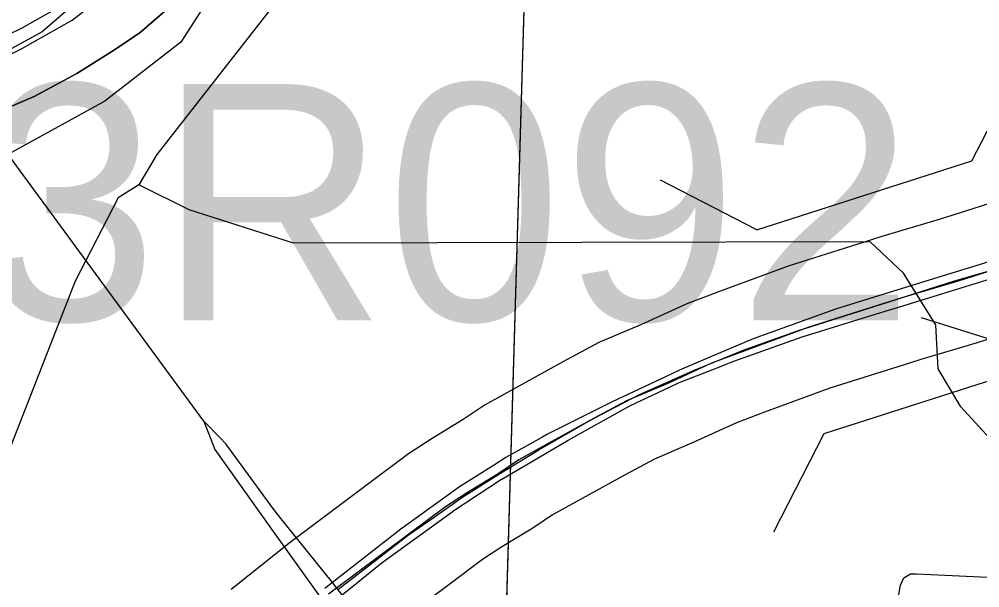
# Model space of a CAD drawing. Extents: x -132.8 to -73.3, y -60 to -26.
# Drawn here: x -121.1959 to -120.749, y -51.7022 to -51.4376 of the extents above; entities that cross this region are included whole.
import ezdxf

# ---------------------------------------------------------------- set-up
doc = ezdxf.new("R2010")
doc.units = 0
for name, color, linetype in [('tdCoCityStreetMajor', 7, 'Continuous'), ('tdCoDivCarto', 7, 'Continuous'), ('tdCoHydroRiver', 7, 'Continuous'), ('tdCoInstRd', 7, 'Continuous'), ('tdCoPriCL', 7, 'Continuous'), ('tdCoPriDiv', 7, 'Continuous'), ('tdCoPrimary', 7, 'Continuous'), ('tdCoRRCL', 7, 'Continuous'), ('tdCoSectLine', 7, 'Continuous'), ('tdCoStrucDivPri', 7, 'Continuous'), ('tdCoStrucPriMaintName', 7, 'Continuous'), ('tdCoTwpBndryShd', 7, 'Continuous')]:
    doc.layers.add(name, color=color, linetype=linetype)

msp = doc.modelspace()

# ---------------------------------------------------------------- linework, layer by layer
at = {"layer": 'tdCoCityStreetMajor'}
for points in [[(-121.11006, -51.62467), (-121.19719, -51.50579), (-121.22534, -51.4669), (-121.2578, -51.42392), (-121.30377, -51.36304), (-121.31584, -51.34705), (-121.31851, -51.34338), (-121.3227, -51.33759), (-121.34613, -51.30526), (-121.36701, -51.27646), (-121.37392, -51.26693), (-121.41126, -51.21532), (-121.41498, -51.21018), (-121.44038, -51.17369), (-121.4498, -51.16049), (-121.46746, -51.13577), (-121.48702, -51.11026), (-121.49627, -51.0982), (-121.51003, -51.08166), (-121.52107, -51.06893), (-121.52328, -51.06638), (-121.52338, -51.06626)], [(-120.97689, -51.80321), (-120.98157, -51.79134), (-120.98333, -51.78897), (-121.00474, -51.7603), (-121.01646, -51.74461), (-121.02703, -51.73045), (-121.04569, -51.70547), (-121.04818, -51.70237), (-121.05025, -51.69979), (-121.07341, -51.67091), (-121.0775, -51.66582), (-121.09977, -51.63517), (-121.10247, -51.63242), (-121.11006, -51.62467)], [(-121.11006, -51.62467), (-121.10497, -51.63776), (-121.07853, -51.67484), (-121.05698, -51.70506), (-121.05517, -51.70764), (-121.05271, -51.71112), (-121.04519, -51.7218), (-121.03396, -51.73579), (-121.01063, -51.76486), (-120.98663, -51.79477), (-120.97689, -51.80321)]]:
    msp.add_lwpolyline(points, dxfattribs=at)
at = {"layer": 'tdCoDivCarto'}
for points in [[(-120.72449, -51.54404), (-120.7469, -51.5511), (-120.76005, -51.55517)], [(-120.75776, -51.56261), (-120.7395, -51.55702), (-120.72319, -51.55197)], [(-120.76005, -51.55517), (-120.79166, -51.56496)], [(-120.79166, -51.56496), (-120.81619, -51.57256), (-120.85442, -51.58637), (-120.87458, -51.59492)], [(-120.7894, -51.5723), (-120.75776, -51.56261)], [(-120.87241, -51.60022), (-120.86354, -51.59672), (-120.83173, -51.58538), (-120.79104, -51.5728), (-120.7894, -51.5723)], [(-120.87458, -51.59492), (-120.8887, -51.60092), (-120.89529, -51.60403)], [(-120.89311, -51.60867), (-120.88919, -51.60683), (-120.87241, -51.60022)], [(-120.89529, -51.60403), (-120.92002, -51.61571), (-120.9501, -51.63076), (-120.95286, -51.63229)], [(-120.94925, -51.63862), (-120.94048, -51.63347), (-120.91188, -51.61744), (-120.89311, -51.60867)], [(-120.95286, -51.63229), (-120.96958, -51.64161), (-120.97528, -51.64521)], [(-120.97135, -51.65159), (-120.94925, -51.63862)], [(-120.97528, -51.64521), (-120.99104, -51.65517), (-120.99951, -51.66128)], [(-120.99516, -51.66729), (-120.99375, -51.66627), (-120.97156, -51.65172), (-120.97135, -51.65159)], [(-120.99951, -51.66128), (-121.01841, -51.6749), (-121.05025, -51.69979), (-121.0538, -51.70257)], [(-121.04923, -51.70832), (-121.04569, -51.70547), (-121.02704, -51.69043), (-120.99516, -51.66729)]]:
    msp.add_lwpolyline(points, dxfattribs=at)
at = {"layer": 'tdCoHydroRiver'}
for points in [[(-120.62129, -50.23482), (-120.66387, -50.29205), (-120.68547, -50.33249), (-120.69271, -50.36701), (-120.74234, -50.51082), (-120.74727, -50.57695), (-120.74322, -50.6023), (-120.73046, -50.6563), (-120.68718, -50.74897), (-120.68474, -50.77586), (-120.69496, -50.80398), (-120.76345, -50.88576), (-120.89334, -51.07947), (-120.93264, -51.13206), (-121.03358, -51.36442), (-121.05838, -51.40636), (-121.13194, -51.50061), (-121.14021, -51.51459)], [(-121.14021, -51.51459), (-121.14984, -51.52065), (-121.16983, -51.55955), (-121.24268, -51.74534)], [(-120.20781, -51.94366), (-120.25821, -51.93914), (-120.29892, -51.927), (-120.3496, -51.93352), (-120.36836, -51.9267), (-120.4101, -51.89402), (-120.47627, -51.88908), (-120.4871, -51.8809), (-120.49767, -51.86326), (-120.5377, -51.82589), (-120.66583, -51.7183), (-120.75785, -51.618), (-120.76842, -51.60036), (-120.76945, -51.57981), (-120.78458, -51.55574), (-120.79998, -51.54113), (-121.06833, -51.54177), (-121.11685, -51.52627), (-121.14021, -51.51459)]]:
    msp.add_lwpolyline(points, dxfattribs=at)
at = {"layer": 'tdCoInstRd'}
for p, q in [((-120.78431, -51.69762), (-120.78127, -51.69575)), ((-120.78127, -51.69575), (-120.77852, -51.69566)), ((-120.77852, -51.69566), (-120.72643, -51.69821)), ((-120.78599, -51.70096), (-120.78431, -51.69762)), ((-120.78719, -51.70785), (-120.78599, -51.70096))]:
    msp.add_line(p, q, dxfattribs=at)
at = {"layer": 'tdCoPriCL'}
msp.add_lwpolyline([(-120.72357, -51.54817), (-120.75909, -51.5595), (-120.78527, -51.56725), (-120.79078, -51.56902), (-120.82852, -51.58092), (-120.85962, -51.59235), (-120.87379, -51.59769), (-120.89424, -51.60705), (-120.91333, -51.61517), (-120.92839, -51.62318), (-120.95126, -51.63585), (-120.96348, -51.64262), (-120.97316, -51.64916), (-120.98786, -51.6581), (-120.9976, -51.66446), (-121.0147, -51.67724), (-121.05211, -51.70522)], dxfattribs=at)
at = {"layer": 'tdCoPriDiv'}
for points in [[(-120.73269, -51.51959), (-120.76791, -51.53082), (-120.79412, -51.53858), (-120.79988, -51.54043), (-120.83821, -51.55252), (-120.87008, -51.56423), (-120.88533, -51.56998), (-120.90636, -51.57961), (-120.92627, -51.58808), (-120.9427, -51.59681), (-120.97918, -51.61702), (-120.98936, -51.6239), (-121.00386, -51.63272), (-121.01479, -51.63986), (-121.03267, -51.65321), (-121.0705, -51.68151), (-121.0889, -51.6963), (-121.09725, -51.70298)], [(-120.71446, -51.57675), (-120.75027, -51.58817), (-120.77643, -51.59592), (-120.78168, -51.59761), (-120.81883, -51.60932), (-120.84916, -51.62047), (-120.86224, -51.62539), (-120.88212, -51.6345), (-120.9004, -51.64227), (-120.91408, -51.64955), (-120.94778, -51.66822), (-120.95696, -51.67442), (-120.97186, -51.68348), (-120.9804, -51.68906), (-120.99674, -51.70127), (-121.03372, -51.72893)]]:
    msp.add_lwpolyline(points, dxfattribs=at)
at = {"layer": 'tdCoPrimary'}
msp.add_line((-120.9922, -51.66169), (-120.98956, -51.65981), dxfattribs=at)
msp.add_line((-120.9922, -51.66169), (-120.98956, -51.65981), dxfattribs=at)
for points in [[(-121.04774, -51.70292), (-121.02803, -51.68775), (-121.01488, -51.67756), (-121.00288, -51.66934), (-120.9922, -51.66169), (-120.98956, -51.65981), (-120.97197, -51.64879), (-120.95422, -51.63794), (-120.93021, -51.62413), (-120.92523, -51.62155), (-120.90736, -51.61229), (-120.88122, -51.60062), (-120.87989, -51.60007), (-120.8587, -51.59141), (-120.83387, -51.58254), (-120.79524, -51.57037), (-120.77246, -51.56311), (-120.76121, -51.55952), (-120.72319, -51.54843)], [(-120.77246, -51.56311), (-120.76121, -51.55952), (-120.72319, -51.54843)], [(-120.77246, -51.56311), (-120.76121, -51.55952), (-120.72319, -51.54843)], [(-120.87989, -51.60007), (-120.8587, -51.59141), (-120.83387, -51.58254), (-120.79524, -51.57037), (-120.77246, -51.56311)], [(-120.87989, -51.60007), (-120.8587, -51.59141), (-120.83387, -51.58254), (-120.79524, -51.57037), (-120.77246, -51.56311)], [(-120.92523, -51.62155), (-120.90736, -51.61229), (-120.88122, -51.60062), (-120.87989, -51.60007)], [(-120.92523, -51.62155), (-120.90736, -51.61229), (-120.88122, -51.60062), (-120.87989, -51.60007)], [(-120.98956, -51.65981), (-120.97197, -51.64879), (-120.95422, -51.63794), (-120.93021, -51.62413), (-120.92523, -51.62155)], [(-120.98956, -51.65981), (-120.97197, -51.64879), (-120.95422, -51.63794), (-120.93021, -51.62413), (-120.92523, -51.62155)], [(-121.04774, -51.70292), (-121.02803, -51.68775), (-121.01488, -51.67756), (-121.00288, -51.66934), (-120.9922, -51.66169)], [(-121.04774, -51.70292), (-121.02803, -51.68775), (-121.01488, -51.67756), (-121.00288, -51.66934), (-120.9922, -51.66169)]]:
    msp.add_lwpolyline(points, dxfattribs=at)
at = {"layer": 'tdCoRRCL'}
for p, q in [((-121.18531, -51.4434), (-121.22374, -51.46448)), ((-121.18531, -51.4434), (-121.22374, -51.46448)), ((-121.15616, -51.47571), (-121.2026, -51.50132)), ((-121.15616, -51.47571), (-121.2026, -51.50132))]:
    msp.add_line(p, q, dxfattribs=at)
for points in [[(-120.90014, -50.91758), (-120.9491, -50.97941), (-120.97307, -51.05136), (-121.02586, -51.19987), (-121.06514, -51.31401), (-121.11265, -51.38061), (-121.18531, -51.4434)], [(-120.90014, -50.91758), (-120.9491, -50.97941), (-120.97307, -51.05136), (-121.02586, -51.19987), (-121.06514, -51.31401), (-121.11265, -51.38061), (-121.18531, -51.4434)], [(-121.20684, -51.48122), (-121.18901, -51.47362), (-121.16909, -51.46287), (-121.15153, -51.45186), (-121.1435, -51.44633), (-121.13973, -51.44373), (-121.12479, -51.43089), (-121.10827, -51.41437), (-121.08756, -51.38921), (-121.07, -51.36299), (-121.05978, -51.34071), (-121.03015, -51.28068), (-120.99817, -51.21279), (-120.98035, -51.17163), (-120.97439, -51.15674), (-120.96514, -51.13362), (-120.95256, -51.09587), (-120.94312, -51.05393), (-120.9308, -50.99154), (-120.92247, -50.95166), (-120.91717, -50.92627)], [(-120.91717, -50.92627), (-120.92247, -50.95166), (-120.9308, -50.99154), (-120.94312, -51.05393), (-120.95256, -51.09587), (-120.96514, -51.13362), (-120.97439, -51.15674), (-120.98035, -51.17163), (-120.99817, -51.21279), (-121.03015, -51.28068), (-121.05978, -51.34071), (-121.07, -51.36299), (-121.08756, -51.38921), (-121.10827, -51.41437), (-121.12479, -51.43089), (-121.13973, -51.44373), (-121.1435, -51.44633), (-121.15153, -51.45186), (-121.16909, -51.46287), (-121.18901, -51.47362), (-121.20684, -51.48122)], [(-121.22116, -51.46403), (-121.1955, -51.4517), (-121.17124, -51.43797), (-121.15751, -51.42723), (-121.141, -51.41549), (-121.11792, -51.39162), (-121.09823, -51.36696), (-121.08411, -51.34607), (-121.07516, -51.32896), (-121.07098, -51.32061), (-121.06501, -51.30589), (-121.05328, -51.27267), (-121.02364, -51.18892), (-121.01567, -51.16587), (-121.01429, -51.16187), (-120.99499, -51.10538), (-120.97709, -51.05565), (-120.95958, -51.01586), (-120.94049, -50.97986), (-120.92557, -50.95599), (-120.92247, -50.95166), (-120.90707, -50.93013)], [(-120.90707, -50.93013), (-120.92247, -50.95166), (-120.92557, -50.95599), (-120.94049, -50.97986), (-120.95958, -51.01586), (-120.97709, -51.05565), (-120.99499, -51.10538), (-121.01429, -51.16187), (-121.01567, -51.16587), (-121.02364, -51.18892), (-121.05328, -51.27267), (-121.06501, -51.30589), (-121.07098, -51.32061), (-121.07516, -51.32896), (-121.08411, -51.34607), (-121.09823, -51.36696), (-121.14017, -51.40561), (-121.16354, -51.42272), (-121.17041, -51.42809), (-121.18254, -51.43495), (-121.19468, -51.44182), (-121.20751, -51.44798)], [(-121.10591, -51.42496), (-121.12072, -51.44824), (-121.15616, -51.47571)], [(-121.10591, -51.42496), (-121.12072, -51.44824), (-121.15616, -51.47571)]]:
    msp.add_lwpolyline(points, dxfattribs=at)
at = {"layer": 'tdCoSectLine'}
msp.add_lwpolyline([(-120.98644, -52.29987), (-120.95707, -51.30108)], dxfattribs=at)
at = {"layer": 'tdCoStrucDivPri'}
for p, q in [((-120.7527, -51.50347), (-120.72966, -51.45864)), ((-120.85281, -51.53561), (-120.7527, -51.50347)), ((-120.85281, -51.53561), (-120.89762, -51.51255)), ((-120.72124, -51.59841), (-120.82154, -51.63061)), ((-120.82154, -51.63061), (-120.84504, -51.67636))]:
    msp.add_line(p, q, dxfattribs=at)
at = {"layer": 'tdCoStrucPriMaintName'}
msp.add_line((-120.77639, -51.57637), (-120.44832, -51.67972), dxfattribs=at)
msp.add_line((-120.77639, -51.57637), (-120.44832, -51.67972), dxfattribs=at)
msp.add_line((-120.77639, -51.57637), (-120.44832, -51.67972), dxfattribs=at)
at = {"layer": 'tdCoTwpBndryShd'}
msp.add_lwpolyline([(-122.06359, -55.27827), (-122.03223, -55.27864), (-121.07675, -55.30969), (-121.05003, -54.29547), (-121.01456, -53.29268), (-121.01115, -53.1722), (-121.00063, -52.80087), (-120.98644, -52.29987), (-120.95707, -51.30108), (-120.93809, -50.82388), (-120.91911, -50.34667), (-120.89993, -49.84653), (-120.88076, -49.34639), (-120.88334, -48.34969), (-120.84389, -47.35854), (-120.84385, -47.34845), (-120.82083, -46.35535), (-120.79273, -45.36236), (-120.75071, -44.39009)], dxfattribs=at)

# ---------------------------------------------------------------- texts
at = {"layer": 'tdCoStrucPriMaintName'}
msp.add_text('78063R092', height=0.11, dxfattribs=at).set_placement((-121.54046, -51.57778))
msp.add_text('78063R092', height=0.11, dxfattribs=at).set_placement((-121.54046, -51.57778))
msp.add_text('78063R092', height=0.11, dxfattribs=at).set_placement((-121.54046, -51.57778))

doc.saveas('drawing.dxf')
